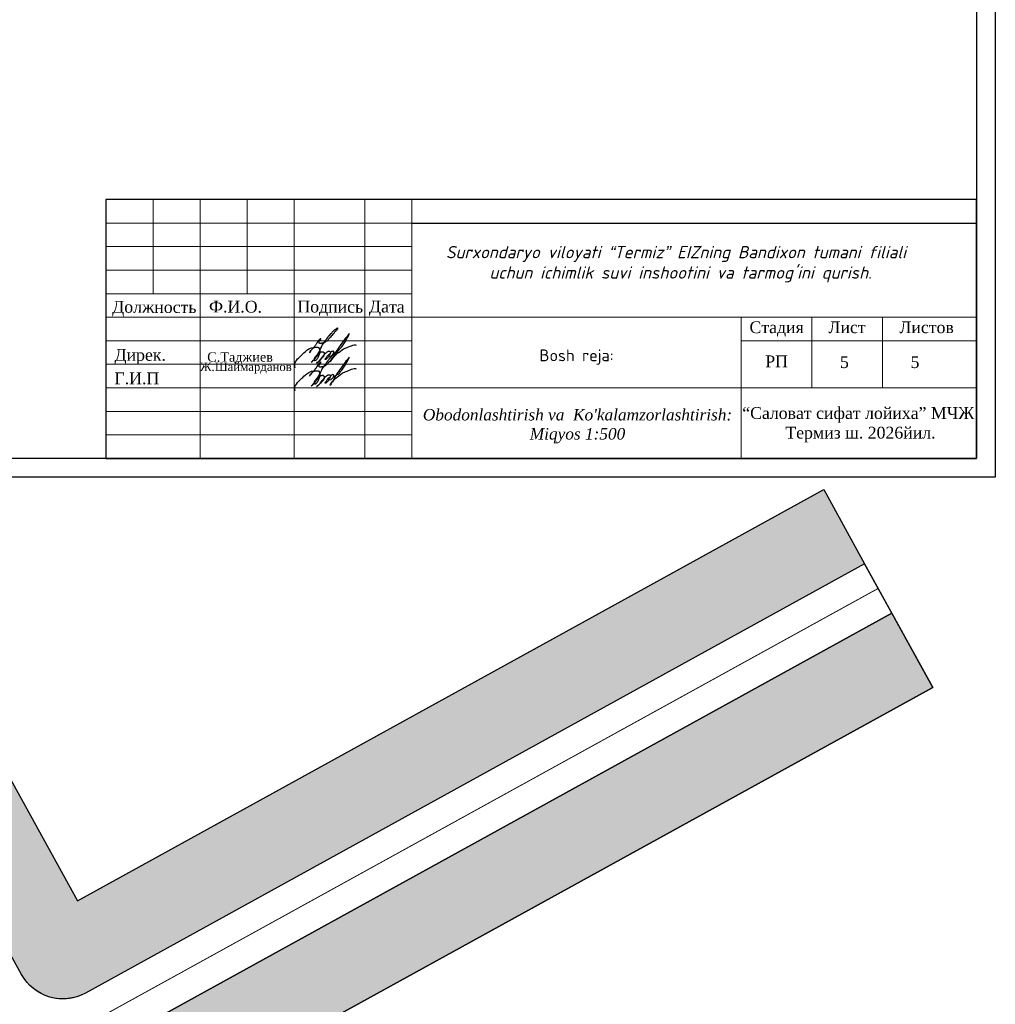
# Model space of a CAD drawing. Extents: x 883 to 364438, y -13 to 4201180.
# Tile 592 of 607: x 364335 to 364438, y 4200714 to 4200818. Entities that reach past the tile are written whole.
import ezdxf

# ---------------------------------------------------------------- set-up
doc = ezdxf.new("R2010")
doc.units = 0
doc.header["$LTSCALE"] = 0.5
doc.header["$MEASUREMENT"] = 0
doc.linetypes.add('CONTI', pattern=[0])
doc.linetypes.add('STRIH_1', pattern=[3, 2, -1])
doc.layers.add('.', color=7, linetype='Continuous', lineweight=15)
doc.layers.add('DEFAULT', color=250, linetype='CONTI')
doc.layers.add('штамп', color=6, linetype='Continuous')
doc.styles.add('GOST', font='isocpeur.ttf', dxfattribs={"height": 250})
doc.styles.get("Standard").update_dxf_attribs({"font": 'times.ttf'})
doc.styles.add('TimesNew', font='times.ttf')
doc.styles.add('tiyms', font='times.ttf')

msp = doc.modelspace()

# ---------------------------------------------------------------- hatches: boundary and pattern name
at = {"layer": '.', "linetype": 'Continuous', "lineweight": 30, "true_color": 0xafd9aa}
h = msp.add_hatch(color=9, dxfattribs=at)
h.dxf.hatch_style = 1
edge = h.paths.add_edge_path()
edge.add_line((364001.3085602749, 4200879.245021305), (363996.9648302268, 4200887.127407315))
edge.add_line((363996.9648302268, 4200887.127407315), (364078.9545721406, 4200932.309323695))
edge.add_arc((364081.3677555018, 4200927.930220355), 4.999999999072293, 28.857749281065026, 118.85774930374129, ccw=False)
edge.add_line((364085.746858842, 4200930.343403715), (364234.0369763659, 4200661.247503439))
edge.add_arc((364229.6578730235, 4200658.834320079), 5.00000000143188, -61.14225069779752, 28.857749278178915, ccw=False)
edge.add_line((364232.0710563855, 4200654.455216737), (364150.0813144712, 4200609.273300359))
edge.add_line((364150.0813144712, 4200609.273300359), (364145.7375844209, 4200617.155686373))
edge.add_line((364145.7375844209, 4200617.155686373), (364224.2240436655, 4200660.407056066))
edge.add_line((364224.2240436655, 4200660.407056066), (364079.7950195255, 4200922.496391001))
edge.add_line((364079.7950195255, 4200922.496391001), (364001.3085602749, 4200879.245021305))
edge = h.paths.add_edge_path()
edge.add_line((364419.985425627, 4200768.284873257), (364424.3291556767, 4200760.402487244))
edge.add_line((364424.3291556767, 4200760.402487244), (364341.5486397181, 4200714.784800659))
edge.add_arc((364339.1354563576, 4200719.163904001), 5.00000000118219, 208.8577492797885, 298.85774928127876, ccw=False)
edge.add_line((364334.7563530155, 4200716.750720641), (364186.4662356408, 4200985.846620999))
edge.add_arc((364190.8453389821, 4200988.259804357), 4.9999999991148, 118.8577492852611, 208.8577492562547, ccw=False)
edge.add_line((364188.4321556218, 4200992.638907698), (364271.2126714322, 4201038.256594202))
edge.add_line((364271.2126714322, 4201038.256594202), (364275.5564014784, 4201030.374208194))
edge.add_line((364275.5564014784, 4201030.374208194), (364196.2791683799, 4200986.6870684))
edge.add_line((364196.2791683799, 4200986.6870684), (364340.70819253, 4200724.597733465))
edge.add_line((364340.70819253, 4200724.597733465), (364419.985425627, 4200768.284873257))
h.paths.add_polyline_path([(363970.6611315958, 4200934.859633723), (363967.7653115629, 4200940.114557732), (364242.0131527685, 4201091.243744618), (364244.9089728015, 4201085.98882061)])
h.paths.add_polyline_path([(363994.0690101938, 4200892.382331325), (363976.4527716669, 4200924.349785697), (364250.7006128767, 4201075.478972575), (364268.3168513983, 4201043.51151821)])
edge = h.paths.add_edge_path()
edge.add_line((364331.2717766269, 4200691.994757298), (364367.4340983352, 4200626.372498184))
edge.add_line((364367.4340983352, 4200626.372498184), (364375.3164843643, 4200630.716228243))
edge.add_line((364375.3164843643, 4200630.716228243), (364337.2236159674, 4200699.841770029))
edge.add_arc((364332.8445126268, 4200697.428586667), 5.000000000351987, 28.85774929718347, 118.8577492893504)
edge.add_line((364330.431329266, 4200701.807690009), (364152.977134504, 4200604.01837635))
edge.add_line((364152.977134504, 4200604.01837635), (364157.3208645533, 4200596.135990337))
edge.add_line((364157.3208645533, 4200596.135990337), (364331.2717766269, 4200691.994757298))
edge = h.paths.add_edge_path()
edge.add_line((364431.568705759, 4200747.265177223), (364427.22497571, 4200755.147563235))
edge.add_line((364427.22497571, 4200755.147563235), (364344.4444597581, 4200709.529876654))
edge.add_arc((364346.8576431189, 4200705.150773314), 4.999999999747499, 118.8577492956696, 208.8577492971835)
edge.add_line((364342.4785397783, 4200702.737589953), (364380.5714081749, 4200633.612048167))
edge.add_line((364380.5714081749, 4200633.612048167), (364388.453794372, 4200637.955778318))
edge.add_line((364388.453794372, 4200637.955778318), (364352.2914726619, 4200703.578037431))
edge.add_line((364352.2914726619, 4200703.578037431), (364431.568705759, 4200747.265177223))
edge = h.paths.add_edge_path(flags=17)
edge.add_arc((364176.8322083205, 4200980.537617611), 4.999999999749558, 28.85774928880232, 118.8577492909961)
edge.add_line((364174.4190249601, 4200984.916720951), (364092.9677028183, 4200940.031510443))
edge.add_arc((364095.3808861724, 4200935.652407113), 4.999999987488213, 118.8577492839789, 208.8577492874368)
edge.add_line((364091.0017828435, 4200933.23922376), (364107.4925845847, 4200903.314052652))
edge.add_line((364107.4925845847, 4200903.314052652), (364107.4925849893, 4200903.314051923))
edge.add_arc((364116.6386770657, 4200910.87315022), 11.86553695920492, 219.5731851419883, 295.2169855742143)
edge.add_line((364121.6939595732, 4200900.138389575), (364131.7186839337, 4200905.662693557))
edge.add_line((364131.7186839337, 4200905.662693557), (364129.9087964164, 4200908.947021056))
edge.add_line((364129.9087964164, 4200908.947021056), (364139.0173313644, 4200913.966442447))
edge.add_line((364139.0173313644, 4200913.966442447), (364127.1444692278, 4200935.511630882))
edge.add_line((364127.1444692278, 4200935.511630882), (364140.7054014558, 4200942.984625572))
edge.add_line((364140.7054014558, 4200942.984625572), (364135.3436397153, 4200952.772168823))
edge.add_line((364135.3436397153, 4200952.772168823), (364156.6515753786, 4200964.444972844))
edge.add_line((364156.6515753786, 4200964.444972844), (364161.9841699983, 4200954.710672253))
edge.add_line((364161.9841699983, 4200954.710672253), (364168.4832047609, 4200958.29208181))
edge.add_line((364168.4832047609, 4200958.29208181), (364180.3560668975, 4200936.746893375))
edge.add_line((364180.3560668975, 4200936.746893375), (364189.4646018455, 4200941.766314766))
edge.add_line((364189.4646018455, 4200941.766314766), (364191.2744893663, 4200938.481987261))
edge.add_line((364191.2744893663, 4200938.481987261), (364192.8015483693, 4200939.323500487))
edge.add_arc((364186.4264597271, 4200949.330958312), 11.86553695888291, 302.4985130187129, 378.1423133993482)
edge.add_line((364197.7021138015, 4200953.02562914), (364181.211311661, 4200982.950800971))
edge = h.paths.add_edge_path()
edge.add_line((364166.3250595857, 4200859.589050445), (364222.0045545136, 4200890.277434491))
edge.add_line((364222.0045545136, 4200890.277434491), (364223.0556727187, 4200890.856770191))
edge.add_line((364223.0556727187, 4200890.856770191), (364248.8078459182, 4200844.114895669))
edge.add_line((364248.8078459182, 4200844.114895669), (364250.8041858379, 4200845.214515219))
edge.add_line((364250.8041858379, 4200845.214515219), (364242.0137884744, 4200861.166083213))
edge.add_line((364242.0137884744, 4200861.166083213), (364246.8533151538, 4200863.832991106))
edge.add_line((364246.8533151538, 4200863.832991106), (364209.3005320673, 4200931.978462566))
edge.add_arc((364202.0574830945, 4200926.931283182), 8.828124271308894, 34.86997048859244, 121.2213513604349)
edge.add_line((364197.481462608, 4200934.480840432), (364194.4116277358, 4200932.789152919))
edge.add_line((364194.4116277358, 4200932.789152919), (364196.2215152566, 4200929.504825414))
edge.add_line((364196.2215152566, 4200929.504825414), (364187.1129803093, 4200924.485404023))
edge.add_line((364187.1129803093, 4200924.485404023), (364196.0900224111, 4200908.195139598))
edge.add_line((364196.0900224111, 4200908.195139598), (364154.7512868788, 4200885.414688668))
edge.add_line((364154.7512868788, 4200885.414688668), (364145.7742447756, 4200901.704953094))
edge.add_line((364145.7742447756, 4200901.704953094), (364136.6657098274, 4200896.685531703))
edge.add_line((364136.6657098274, 4200896.685531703), (364134.8558223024, 4200899.969859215))
edge.add_line((364134.8558223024, 4200899.969859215), (364123.2883220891, 4200893.595380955))
edge.add_arc((364127.2266047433, 4200885.694386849), 8.828124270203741, 116.4941470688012, 202.8455280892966)
edge.add_line((364119.0910032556, 4200882.266885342), (364239.2919003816, 4200664.143323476))
edge.add_arc((364243.6710037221, 4200666.556506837), 4.999999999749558, 208.8577492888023, 298.8577492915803)
edge.add_line((364246.0841870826, 4200662.177403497), (364327.5355092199, 4200707.062613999))
edge.add_arc((364325.122325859, 4200711.441717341), 5.000000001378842, 298.857749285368, 388.8577492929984)
edge.add_line((364329.5014292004, 4200713.854900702), (364259.9957858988, 4200839.983896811))
edge.add_arc((364257.3683238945, 4200838.535986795), 2.999999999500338, 28.85774927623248, 118.8577493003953)
edge.add_line((364255.9204138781, 4200841.163448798), (364251.7164746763, 4200838.846792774))
edge.add_line((364251.7164746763, 4200838.846792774), (364262.5673176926, 4200819.15621987))
edge.add_line((364262.5673176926, 4200819.15621987), (364261.5078938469, 4200818.592369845))
edge.add_line((364261.5078938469, 4200818.592369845), (364306.2953288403, 4200737.318476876))
edge.add_line((364306.2953288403, 4200737.318476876), (364319.6884964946, 4200713.014453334))
edge.add_line((364319.6884964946, 4200713.014453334), (364245.2437397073, 4200671.990336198))
edge.add_line((364245.2437397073, 4200671.990336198), (364187.4491849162, 4200776.867707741))
edge.add_line((364187.4491849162, 4200776.867707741), (364206.2173258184, 4200787.210228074))
edge.add_line((364206.2173258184, 4200787.210228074), (364166.3250595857, 4200859.589050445))

# ---------------------------------------------------------------- linework, layer by layer
at = {"color": 18, "linetype": 'Continuous', "lineweight": 30, "true_color": 0x000000}
for points in [[(364075.1124158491, 4201098.428690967), (364438.2220398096, 4201098.428690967), (364438.2220398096, 4200769.588381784), (364075.1124158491, 4200769.588381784)], [(364077.1124158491, 4201096.428690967), (364436.2220398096, 4201096.428690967), (364436.2220398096, 4200771.588381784), (364077.1124158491, 4200771.588381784)]]:
    msp.add_lwpolyline(points, close=True, dxfattribs=at)
at = {"color": 5, "linetype": 'Continuous', "lineweight": 30}
for points in [[(364188.4321556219, 4200992.638907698), (364271.2126714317, 4201038.256594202), (364268.3168513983, 4201043.51151821), (363994.0690101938, 4200892.382331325), (363996.9648302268, 4200887.127407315), (364078.9545721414, 4200932.309323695, -0.4142135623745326), (364085.7468588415, 4200930.343403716), (364234.0369763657, 4200661.247503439, -0.4142135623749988), (364232.0710563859, 4200654.455216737), (364150.0813144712, 4200609.273300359), (364152.977134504, 4200604.01837635), (364330.431329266, 4200701.807690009, -0.414213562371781), (364337.2236159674, 4200699.841770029), (364375.3164843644, 4200630.716228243), (364380.571408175, 4200633.612048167), (364342.4785397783, 4200702.737589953, -0.414213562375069), (364344.4444597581, 4200709.529876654), (364427.2249757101, 4200755.147563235), (364424.3291556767, 4200760.402487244), (364341.5486397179, 4200714.784800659, -0.4142135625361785), (364334.7563530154, 4200716.750720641), (364186.4662356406, 4200985.846620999, -0.4142135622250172)], [(364419.985425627, 4200768.284873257), (364424.3291556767, 4200760.402487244), (364341.5486397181, 4200714.784800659, -0.4142135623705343), (364334.7563530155, 4200716.750720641), (364186.4662356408, 4200985.846620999, -0.4142135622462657), (364188.4321556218, 4200992.638907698), (364271.2126714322, 4201038.256594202), (364275.5564014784, 4201030.374208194), (364196.2791683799, 4200986.6870684), (364340.70819253, 4200724.597733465)], [(364431.568705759, 4200747.265177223), (364427.22497571, 4200755.147563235), (364344.4444597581, 4200709.529876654, 0.4142135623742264), (364342.4785397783, 4200702.737589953), (364380.5714081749, 4200633.612048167), (364388.453794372, 4200637.955778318), (364352.2914726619, 4200703.578037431)]]:
    msp.add_lwpolyline(points, format="xyb", close=True, dxfattribs=at)
at = {"ltscale": 0.1490711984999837, "const_width": 0.1}
for points in [[(364196.2791683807, 4200986.687068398), (364340.70819253, 4200724.597733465)], [(364340.7081925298, 4200724.597733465), (364419.985425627, 4200768.284873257)], [(364352.2914726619, 4200703.578037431), (364431.5687057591, 4200747.265177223)]]:
    msp.add_lwpolyline(points, dxfattribs=at)
for points in [[(364424.3291556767, 4200760.402487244), (364341.5486397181, 4200714.784800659, -0.414213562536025), (364334.7563530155, 4200716.750720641), (364188.3967821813, 4200982.343338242)], [(364380.5714081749, 4200633.612048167), (364342.4785397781, 4200702.737589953, -0.4142135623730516), (364344.4444597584, 4200709.529876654), (364427.2249757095, 4200755.147563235)]]:
    msp.add_lwpolyline(points, format="xyb", dxfattribs=at)
at = {"lineweight": 30}
msp.add_lwpolyline([(364343.7220398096, 4200771.588381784), (364436.2220398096, 4200771.588381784), (364436.2220398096, 4200799.088387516), (364343.7220398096, 4200799.088387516)], close=True, dxfattribs=at)
msp.add_lwpolyline([(364376.2220398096, 4200796.588381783), (364436.2220398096, 4200796.588381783)])
at = {"color": 5}
for points in [[(364363.8228060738, 4200781.21801656), (364363.7850141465, 4200781.348259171), (364363.7774280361, 4200781.422755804), (364363.7774280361, 4200781.51490731), (364363.8008446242, 4200781.686050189), (364363.8726212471, 4200781.831953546), (364363.9608285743, 4200781.976435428), (364364.0805229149, 4200782.152446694), (364364.1834152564, 4200782.255339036), (364364.2817380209, 4200782.3536618), (364364.4234942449, 4200782.495418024), (364364.5309551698, 4200782.602878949), (364364.6292721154, 4200782.701195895), (364364.7623199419, 4200782.815101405), (364364.8743566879, 4200782.927138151), (364365.0706761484, 4200783.082936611), (364365.2697020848, 4200783.222303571), (364365.5717430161, 4200783.341004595), (364365.9148146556, 4200783.400432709), (364366.2990554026, 4200783.381465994), (364366.400220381, 4200783.223970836), (364366.4332559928, 4200783.090913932), (364366.4485473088, 4200782.920142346), (364366.4453185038, 4200782.797010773), (364366.3994880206, 4200782.70554716), (364366.3699885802, 4200782.632441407), (364366.3364790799, 4200782.536442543), (364366.3162436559, 4200782.482697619), (364366.2924949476, 4200782.418659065), (364366.2636611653, 4200782.335302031), (364366.245599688, 4200782.285016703), (364366.2058725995, 4200782.21193992), (364366.2058725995, 4200782.21193992), (364366.1676162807, 4200782.155495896), (364366.1147133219, 4200782.102592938), (364366.0416757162, 4200782.035095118), (364365.9898865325, 4200781.977270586), (364365.9298947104, 4200781.959659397), (364365.897804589, 4200781.962965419), (364365.897804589, 4200781.962965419), (364365.8774426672, 4200782.015249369), (364365.8713979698, 4200782.054115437), (364365.8699400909, 4200782.11594664), (364365.8898936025, 4200782.209896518), (364365.9526365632, 4200782.316349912), (364365.9907427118, 4200782.403574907), (364366.0585805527, 4200782.487539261), (364366.1652232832, 4200782.601921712), (364366.219064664, 4200782.68004065), (364366.4520337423, 4200783.033049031), (364366.5612490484, 4200783.293544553), (364366.6487875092, 4200783.493197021), (364366.7136382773, 4200783.605091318), (364366.941297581, 4200783.939839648), (364367.0873512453, 4200784.18248379), (364367.1754246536, 4200784.294603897), (364367.2874445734, 4200784.432963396), (364367.3832994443, 4200784.56142821), (364367.4385802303, 4200784.627324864), (364367.6421208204, 4200784.868572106), (364367.7136192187, 4200784.93017979), (364367.7675447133, 4200785.01614514), (364367.8544271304, 4200785.103027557), (364367.9275943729, 4200785.1761948), (364368.0007626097, 4200785.249363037), (364368.0738182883, 4200785.298573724), (364368.1841400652, 4200785.371714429), (364368.2517746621, 4200785.418894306), (364368.3205905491, 4200785.456128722), (364368.3420714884, 4200785.437791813), (364368.3420714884, 4200785.335816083), (364368.284718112, 4200785.258837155), (364368.1982785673, 4200785.178179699), (364368.1365444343, 4200785.116445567), (364368.1016617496, 4200785.071663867), (364368.0216380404, 4200784.991640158), (364367.9312198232, 4200784.874629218), (364367.8782380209, 4200784.810107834), (364367.7133179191, 4200784.645187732), (364367.6515837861, 4200784.583453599), (364367.5650940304, 4200784.47331355), (364367.5033613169, 4200784.411580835), (364367.44651213, 4200784.335086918), (364367.3985008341, 4200784.287075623), (364367.3839445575, 4200784.264362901), (364367.332593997, 4200784.194913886), (364367.3048992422, 4200784.166273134), (364367.2625694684, 4200784.123943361), (364367.2509874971, 4200784.10632942), (364367.2119314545, 4200784.05623909), (364367.1034685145, 4200783.998386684), (364367.0601900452, 4200783.956800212), (364367.0092772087, 4200783.921512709), (364366.974908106, 4200783.888257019), (364366.9263944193, 4200783.875826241), (364366.828596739, 4200783.843198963), (364366.7749043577, 4200783.834560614), (364366.7112091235, 4200783.834560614), (364366.6425947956, 4200783.818156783), (364366.6425947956, 4200783.818156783), (364366.5861171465, 4200783.789935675), (364366.5861171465, 4200783.789935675), (364366.5145145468, 4200783.782891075), (364366.5145145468, 4200783.782891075), (364366.44132559, 4200783.782891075), (364366.44132559, 4200783.782891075), (364366.3939842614, 4200783.830232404), (364366.3939842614, 4200783.830232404), (364366.3939842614, 4200783.900403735), (364366.3939842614, 4200783.946117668), (364366.3939842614, 4200783.946117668), (364366.3939842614, 4200784.028402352), (364366.4313326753, 4200784.101769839), (364366.4588016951, 4200784.147258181), (364366.5255103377, 4200784.213966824), (364366.5414833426, 4200784.226052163), (364366.5497909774, 4200784.26573432), (364366.5476587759, 4200784.276663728), (364366.5375631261, 4200784.304263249), (364366.5255103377, 4200784.339255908), (364366.5255103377, 4200784.339255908), (364366.4102670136, 4200784.224012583), (364366.3531058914, 4200784.166851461), (364366.3531058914, 4200784.166851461), (364366.2650072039, 4200784.047458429), (364366.2291458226, 4200783.991831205), (364366.2291458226, 4200783.991831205), (364366.1398738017, 4200783.866928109), (364366.1015273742, 4200783.788246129), (364366.0630944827, 4200783.720678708), (364366.0062715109, 4200783.636867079), (364365.9654499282, 4200783.58933385), (364365.9233245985, 4200783.529311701), (364365.8451560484, 4200783.440196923), (364365.8022202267, 4200783.380928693), (364365.7458385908, 4200783.329577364), (364365.6945348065, 4200783.27827358), (364365.6889229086, 4200783.270734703), (364365.6199847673, 4200783.199970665), (364365.5569662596, 4200783.12988367), (364365.4887644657, 4200783.051244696), (364365.4521804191, 4200782.981967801), (364365.3935008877, 4200782.885557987), (364365.3935008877, 4200782.885557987), (364365.3935008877, 4200782.885557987), (364365.3935008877, 4200782.885557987), (364365.3566997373, 4200782.812937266), (364365.3566997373, 4200782.812937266), (364365.3751003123, 4200782.849247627), (364365.3935008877, 4200782.885557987), (364365.4261588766, 4200782.939214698), (364365.4887644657, 4200783.051244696), (364365.5264898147, 4200783.088970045), (364365.5985094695, 4200783.160989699), (364365.7028975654, 4200783.274556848), (364365.7596830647, 4200783.333427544), (364365.8661461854, 4200783.366785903), (364365.9930451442, 4200783.400432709), (364366.1069350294, 4200783.400432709), (364366.2446310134, 4200783.400432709), (364366.2990554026, 4200783.381465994), (364366.3809897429, 4200783.265149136), (364366.4175512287, 4200783.164479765), (364366.444637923, 4200782.999924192), (364366.4453185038, 4200782.797010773), (364366.3994880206, 4200782.70554716), (364366.3994880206, 4200782.70554716), (364366.3699885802, 4200782.672429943), (364366.2212071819, 4200782.523648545), (364366.1160319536, 4200782.418473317), (364366.0314424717, 4200782.333883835), (364365.9559590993, 4200782.230160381), (364365.8420959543, 4200782.097975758), (364365.7757892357, 4200782.031669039), (364365.6637450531, 4200781.919624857), (364365.5860054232, 4200781.841885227), (364365.5409578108, 4200781.799915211), (364365.5409578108, 4200781.799915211), (364365.5409578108, 4200781.799915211), (364365.5409578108, 4200781.799915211), (364365.5409578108, 4200781.799915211), (364365.6637450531, 4200781.919624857), (364365.7197671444, 4200781.975646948), (364365.8420959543, 4200782.097975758), (364365.939841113, 4200782.211448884), (364366.0314424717, 4200782.333883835), (364366.1686195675, 4200782.471060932), (364366.2212071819, 4200782.523648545), (364366.3699885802, 4200782.672429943), (364366.4270344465, 4200782.751278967), (364366.5304640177, 4200782.872893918), (364366.6013925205, 4200782.895318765), (364366.6484374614, 4200782.904210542), (364366.7077138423, 4200782.915175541), (364366.7614926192, 4200782.915175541), (364366.811810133, 4200782.90615269), (364366.8912850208, 4200782.835700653), (364366.8912850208, 4200782.835700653), (364366.9102305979, 4200782.752703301), (364366.91552553, 4200782.70599874), (364366.9131203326, 4200782.603801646), (364366.8863763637, 4200782.510914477), (364366.8450826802, 4200782.44169126), (364366.8239105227, 4200782.415649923), (364366.7590549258, 4200782.32971093), (364366.7047925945, 4200782.275448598), (364366.6641582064, 4200782.227366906), (364366.627245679, 4200782.187022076), (364366.5816595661, 4200782.134576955), (364366.4589063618, 4200782.01182375), (364366.3948895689, 4200781.947806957), (364366.3057142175, 4200781.858631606), (364366.1856623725, 4200781.788055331), (364366.139403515, 4200781.76428643), (364366.0936769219, 4200781.718559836), (364366.2408488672, 4200781.829749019), (364366.2949658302, 4200781.865781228), (364366.341417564, 4200781.907192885), (364366.3948895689, 4200781.947806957), (364366.4886218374, 4200782.036725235), (364366.5551193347, 4200782.147141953), (364366.6212265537, 4200782.265574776), (364366.6886689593, 4200782.353277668), (364366.7301147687, 4200782.400674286), (364366.7739807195, 4200782.451300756), (364366.8121988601, 4200782.502906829), (364366.8559932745, 4200782.572647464), (364366.8960306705, 4200782.612684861), (364366.9340604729, 4200782.657642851), (364366.9902070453, 4200782.698297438), (364367.0329250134, 4200782.741015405), (364367.0329250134, 4200782.741015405), (364367.1060972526, 4200782.814187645), (364367.1678343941, 4200782.875924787), (364367.2469807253, 4200782.922596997), (364367.2469807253, 4200782.922596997), (364367.3488718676, 4200782.964706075), (364367.4064676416, 4200782.964706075), (364367.4064676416, 4200782.964706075), (364367.5071026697, 4200782.964706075), (364367.5071026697, 4200782.964706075), (364367.5534964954, 4200782.925705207), (364367.5787080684, 4200782.888353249), (364367.5832257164, 4200782.860998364), (364367.5832257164, 4200782.841602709), (364367.5833116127, 4200782.821283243), (364367.5757356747, 4200782.779124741), (364367.5541646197, 4200782.70157549), (364367.5260968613, 4200782.644220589), (364367.4615630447, 4200782.534091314), (364367.3976075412, 4200782.422573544), (364367.3276183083, 4200782.332232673), (364367.3276183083, 4200782.332232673), (364367.185856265, 4200782.190470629), (364367.1286979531, 4200782.133312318), (364367.0761080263, 4200782.080722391), (364367.0222277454, 4200782.080722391), (364367.0222277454, 4200782.080722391), (364367.0222277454, 4200782.152862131), (364367.0550776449, 4200782.204228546), (364367.1068417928, 4200782.273456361), (364367.1960508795, 4200782.41800215), (364367.2920772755, 4200782.514028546), (364367.378959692, 4200782.600910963), (364367.4544108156, 4200782.676362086), (364367.5437266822, 4200782.747115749), (364367.582955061, 4200782.791779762), (364367.6254365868, 4200782.866246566), (364367.7380808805, 4200782.973455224), (364367.7962550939, 4200782.997167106), (364367.7962550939, 4200782.997167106), (364367.8512917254, 4200783.020315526), (364367.9054372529, 4200782.973418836), (364367.9054372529, 4200782.897996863), (364367.8677288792, 4200782.771723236), (364367.8536100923, 4200782.725419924), (364367.8202525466, 4200782.662140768), (364367.8202525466, 4200782.662140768), (364367.7445683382, 4200782.56676228), (364367.7050012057, 4200782.500286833), (364367.7050012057, 4200782.500286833), (364367.5923759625, 4200782.38766159), (364367.9465818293, 4200782.741867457), (364368.1947291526, 4200782.931744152), (364368.3916455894, 4200783.020864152), (364368.4850951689, 4200783.114313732), (364368.5313386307, 4200783.160557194), (364368.576383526, 4200783.213462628), (364368.6563040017, 4200783.307329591), (364368.7684932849, 4200783.455973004), (364368.9160340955, 4200783.661944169), (364369.0598383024, 4200783.879201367), (364369.1955061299, 4200784.093958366), (364369.3291729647, 4200784.312738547), (364369.4561521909, 4200784.550981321), (364369.52147396, 4200784.705849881), (364369.5780504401, 4200784.842235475), (364369.3418026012, 4200784.535227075), (364369.2203519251, 4200784.4137764), (364369.1448966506, 4200784.315041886), (364368.9820650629, 4200784.117303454), (364368.7732619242, 4200783.826402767), (364368.6748576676, 4200783.681125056), (364368.2668899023, 4200783.060882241), (364368.1536010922, 4200782.900273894), (364368.0553178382, 4200782.740172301), (364367.9903965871, 4200782.606760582), (364367.9005700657, 4200782.41843546), (364367.8603420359, 4200782.34487452), (364367.7958762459, 4200782.240672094), (364367.6909357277, 4200782.105163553), (364367.6598717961, 4200782.021260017), (364367.5877785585, 4200781.919551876), (364367.5143521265, 4200781.846125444), (364367.5143521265, 4200781.846125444), (364367.5309887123, 4200781.885718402), (364367.5877785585, 4200781.97503271), (364367.6909357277, 4200782.105163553), (364367.833638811, 4200782.29497461), (364367.9737199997, 4200782.435055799), (364368.0545052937, 4200782.515841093), (364368.1370842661, 4200782.598420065), (364368.3087291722, 4200782.751674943), (364368.4639709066, 4200782.856676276), (364368.6385131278, 4200782.998172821), (364368.8193337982, 4200783.128201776), (364368.9653805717, 4200783.213466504), (364369.2377075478, 4200783.325648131), (364369.3457244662, 4200783.367811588), (364369.4908573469, 4200783.441403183), (364369.6602348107, 4200783.506639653), (364369.806065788, 4200783.562753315), (364369.9538341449, 4200783.616920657), (364370.1061296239, 4200783.640526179), (364370.2170093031, 4200783.640526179), (364370.2945840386, 4200783.622192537)], [(364363.8228060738, 4200778.71801656), (364363.7850141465, 4200778.848259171), (364363.7774280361, 4200778.922755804), (364363.7774280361, 4200779.01490731), (364363.8008446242, 4200779.186050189), (364363.8726212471, 4200779.331953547), (364363.9608285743, 4200779.476435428), (364364.0805229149, 4200779.652446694), (364364.1834152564, 4200779.755339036), (364364.2817380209, 4200779.8536618), (364364.4234942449, 4200779.995418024), (364364.5309551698, 4200780.102878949), (364364.6292721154, 4200780.201195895), (364364.7623199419, 4200780.315101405), (364364.8743566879, 4200780.427138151), (364365.0706761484, 4200780.582936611), (364365.2697020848, 4200780.722303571), (364365.5717430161, 4200780.841004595), (364365.9148146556, 4200780.900432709), (364366.2990554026, 4200780.881465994), (364366.400220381, 4200780.723970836), (364366.4332559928, 4200780.590913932), (364366.4485473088, 4200780.420142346), (364366.4453185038, 4200780.297010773), (364366.3994880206, 4200780.20554716), (364366.3699885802, 4200780.132441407), (364366.3364790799, 4200780.036442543), (364366.3162436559, 4200779.982697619), (364366.2924949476, 4200779.918659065), (364366.2636611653, 4200779.835302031), (364366.245599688, 4200779.785016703), (364366.2058725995, 4200779.71193992), (364366.2058725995, 4200779.71193992), (364366.1676162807, 4200779.655495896), (364366.1147133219, 4200779.602592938), (364366.0416757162, 4200779.535095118), (364365.9898865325, 4200779.477270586), (364365.9298947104, 4200779.459659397), (364365.897804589, 4200779.462965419), (364365.897804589, 4200779.462965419), (364365.8774426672, 4200779.51524937), (364365.8713979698, 4200779.554115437), (364365.8699400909, 4200779.61594664), (364365.8898936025, 4200779.709896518), (364365.9526365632, 4200779.816349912), (364365.9907427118, 4200779.903574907), (364366.0585805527, 4200779.987539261), (364366.1652232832, 4200780.101921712), (364366.219064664, 4200780.18004065), (364366.4520337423, 4200780.533049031), (364366.5612490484, 4200780.793544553), (364366.6487875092, 4200780.993197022), (364366.7136382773, 4200781.105091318), (364366.941297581, 4200781.439839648), (364367.0873512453, 4200781.68248379), (364367.1754246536, 4200781.794603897), (364367.2874445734, 4200781.932963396), (364367.3832994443, 4200782.06142821), (364367.4385802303, 4200782.127324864), (364367.6421208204, 4200782.368572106), (364367.7136192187, 4200782.43017979), (364367.7675447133, 4200782.51614514), (364367.8544271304, 4200782.603027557), (364367.9275943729, 4200782.6761948), (364368.0007626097, 4200782.749363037), (364368.0738182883, 4200782.798573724), (364368.1841400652, 4200782.871714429), (364368.2517746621, 4200782.918894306), (364368.3205905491, 4200782.956128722), (364368.3420714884, 4200782.937791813), (364368.3420714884, 4200782.835816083), (364368.284718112, 4200782.758837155), (364368.1982785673, 4200782.678179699), (364368.1365444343, 4200782.616445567), (364368.1016617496, 4200782.571663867), (364368.0216380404, 4200782.491640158), (364367.9312198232, 4200782.374629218), (364367.8782380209, 4200782.310107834), (364367.7133179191, 4200782.145187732), (364367.6515837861, 4200782.083453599), (364367.5650940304, 4200781.97331355), (364367.5033613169, 4200781.911580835), (364367.44651213, 4200781.835086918), (364367.3985008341, 4200781.787075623), (364367.3839445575, 4200781.764362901), (364367.332593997, 4200781.694913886), (364367.3048992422, 4200781.666273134), (364367.2625694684, 4200781.623943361), (364367.2509874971, 4200781.60632942), (364367.2119314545, 4200781.55623909), (364367.1034685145, 4200781.498386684), (364367.0601900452, 4200781.456800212), (364367.0092772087, 4200781.421512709), (364366.974908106, 4200781.388257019), (364366.9263944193, 4200781.375826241), (364366.828596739, 4200781.343198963), (364366.7749043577, 4200781.334560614), (364366.7112091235, 4200781.334560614), (364366.6425947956, 4200781.318156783), (364366.6425947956, 4200781.318156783), (364366.5861171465, 4200781.289935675), (364366.5861171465, 4200781.289935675), (364366.5145145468, 4200781.282891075), (364366.5145145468, 4200781.282891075), (364366.44132559, 4200781.282891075), (364366.44132559, 4200781.282891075), (364366.3939842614, 4200781.330232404), (364366.3939842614, 4200781.330232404), (364366.3939842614, 4200781.400403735), (364366.3939842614, 4200781.446117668), (364366.3939842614, 4200781.446117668), (364366.3939842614, 4200781.528402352), (364366.4313326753, 4200781.601769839), (364366.4588016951, 4200781.647258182), (364366.5255103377, 4200781.713966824), (364366.5414833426, 4200781.726052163), (364366.5497909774, 4200781.76573432), (364366.5476587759, 4200781.776663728), (364366.5375631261, 4200781.804263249), (364366.5255103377, 4200781.839255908), (364366.5255103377, 4200781.839255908), (364366.4102670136, 4200781.724012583), (364366.3531058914, 4200781.666851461), (364366.3531058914, 4200781.666851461), (364366.2650072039, 4200781.547458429), (364366.2291458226, 4200781.491831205), (364366.2291458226, 4200781.491831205), (364366.1398738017, 4200781.366928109), (364366.1015273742, 4200781.288246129), (364366.0630944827, 4200781.220678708), (364366.0062715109, 4200781.136867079), (364365.9654499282, 4200781.08933385), (364365.9233245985, 4200781.029311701), (364365.8451560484, 4200780.940196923), (364365.8022202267, 4200780.880928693), (364365.7458385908, 4200780.829577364), (364365.6945348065, 4200780.77827358), (364365.6889229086, 4200780.770734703), (364365.6199847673, 4200780.699970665), (364365.5569662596, 4200780.62988367), (364365.4887644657, 4200780.551244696), (364365.4521804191, 4200780.481967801), (364365.3935008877, 4200780.385557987), (364365.3935008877, 4200780.385557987), (364365.3935008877, 4200780.385557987), (364365.3935008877, 4200780.385557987), (364365.3566997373, 4200780.312937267), (364365.3566997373, 4200780.312937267), (364365.3751003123, 4200780.349247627), (364365.3935008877, 4200780.385557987), (364365.4261588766, 4200780.439214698), (364365.4887644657, 4200780.551244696), (364365.5264898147, 4200780.588970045), (364365.5985094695, 4200780.660989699), (364365.7028975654, 4200780.774556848), (364365.7596830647, 4200780.833427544), (364365.8661461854, 4200780.866785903), (364365.9930451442, 4200780.900432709), (364366.1069350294, 4200780.900432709), (364366.2446310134, 4200780.900432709), (364366.2990554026, 4200780.881465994), (364366.3809897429, 4200780.765149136), (364366.4175512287, 4200780.664479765), (364366.444637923, 4200780.499924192), (364366.4453185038, 4200780.297010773), (364366.3994880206, 4200780.20554716), (364366.3994880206, 4200780.20554716), (364366.3699885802, 4200780.172429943), (364366.2212071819, 4200780.023648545), (364366.1160319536, 4200779.918473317), (364366.0314424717, 4200779.833883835), (364365.9559590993, 4200779.730160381), (364365.8420959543, 4200779.597975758), (364365.7757892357, 4200779.531669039), (364365.6637450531, 4200779.419624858), (364365.5860054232, 4200779.341885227), (364365.5409578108, 4200779.299915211), (364365.5409578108, 4200779.299915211), (364365.5409578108, 4200779.299915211), (364365.5409578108, 4200779.299915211), (364365.5409578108, 4200779.299915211), (364365.6637450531, 4200779.419624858), (364365.7197671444, 4200779.475646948), (364365.8420959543, 4200779.597975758), (364365.939841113, 4200779.711448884), (364366.0314424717, 4200779.833883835), (364366.1686195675, 4200779.971060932), (364366.2212071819, 4200780.023648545), (364366.3699885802, 4200780.172429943), (364366.4270344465, 4200780.251278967), (364366.5304640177, 4200780.372893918), (364366.6013925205, 4200780.395318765), (364366.6484374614, 4200780.404210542), (364366.7077138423, 4200780.415175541), (364366.7614926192, 4200780.415175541), (364366.811810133, 4200780.40615269), (364366.8912850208, 4200780.335700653), (364366.8912850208, 4200780.335700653), (364366.9102305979, 4200780.252703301), (364366.91552553, 4200780.20599874), (364366.9131203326, 4200780.103801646), (364366.8863763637, 4200780.010914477), (364366.8450826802, 4200779.941691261), (364366.8239105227, 4200779.915649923), (364366.7590549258, 4200779.82971093), (364366.7047925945, 4200779.775448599), (364366.6641582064, 4200779.727366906), (364366.627245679, 4200779.687022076), (364366.5816595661, 4200779.634576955), (364366.4589063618, 4200779.51182375), (364366.3948895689, 4200779.447806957), (364366.3057142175, 4200779.358631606), (364366.1856623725, 4200779.288055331), (364366.139403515, 4200779.26428643), (364366.0936769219, 4200779.218559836), (364366.2408488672, 4200779.329749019), (364366.2949658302, 4200779.365781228), (364366.341417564, 4200779.407192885), (364366.3948895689, 4200779.447806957), (364366.4886218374, 4200779.536725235), (364366.5551193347, 4200779.647141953), (364366.6212265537, 4200779.765574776), (364366.6886689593, 4200779.853277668), (364366.7301147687, 4200779.900674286), (364366.7739807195, 4200779.951300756), (364366.8121988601, 4200780.002906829), (364366.8559932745, 4200780.072647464), (364366.8960306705, 4200780.112684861), (364366.9340604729, 4200780.157642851), (364366.9902070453, 4200780.198297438), (364367.0329250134, 4200780.241015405), (364367.0329250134, 4200780.241015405), (364367.1060972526, 4200780.314187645), (364367.1678343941, 4200780.375924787), (364367.2469807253, 4200780.422596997), (364367.2469807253, 4200780.422596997), (364367.3488718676, 4200780.464706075), (364367.4064676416, 4200780.464706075), (364367.4064676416, 4200780.464706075), (364367.5071026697, 4200780.464706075), (364367.5071026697, 4200780.464706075), (364367.5534964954, 4200780.425705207), (364367.5787080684, 4200780.388353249), (364367.5832257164, 4200780.360998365), (364367.5832257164, 4200780.341602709), (364367.5833116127, 4200780.321283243), (364367.5757356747, 4200780.279124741), (364367.5541646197, 4200780.20157549), (364367.5260968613, 4200780.144220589), (364367.4615630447, 4200780.034091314), (364367.3976075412, 4200779.922573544), (364367.3276183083, 4200779.832232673), (364367.3276183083, 4200779.832232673), (364367.185856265, 4200779.690470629), (364367.1286979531, 4200779.633312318), (364367.0761080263, 4200779.580722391), (364367.0222277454, 4200779.580722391), (364367.0222277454, 4200779.580722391), (364367.0222277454, 4200779.652862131), (364367.0550776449, 4200779.704228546), (364367.1068417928, 4200779.773456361), (364367.1960508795, 4200779.918002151), (364367.2920772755, 4200780.014028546), (364367.378959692, 4200780.100910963), (364367.4544108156, 4200780.176362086), (364367.5437266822, 4200780.247115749), (364367.582955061, 4200780.291779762), (364367.6254365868, 4200780.366246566), (364367.7380808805, 4200780.473455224), (364367.7962550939, 4200780.497167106), (364367.7962550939, 4200780.497167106), (364367.8512917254, 4200780.520315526), (364367.9054372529, 4200780.473418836), (364367.9054372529, 4200780.397996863), (364367.8677288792, 4200780.271723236), (364367.8536100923, 4200780.225419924), (364367.8202525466, 4200780.162140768), (364367.8202525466, 4200780.162140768), (364367.7445683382, 4200780.06676228), (364367.7050012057, 4200780.000286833), (364367.7050012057, 4200780.000286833), (364367.5923759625, 4200779.88766159), (364367.9465818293, 4200780.241867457), (364368.1947291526, 4200780.431744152), (364368.3916455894, 4200780.520864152), (364368.4850951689, 4200780.614313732), (364368.5313386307, 4200780.660557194), (364368.576383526, 4200780.713462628), (364368.6563040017, 4200780.807329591), (364368.7684932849, 4200780.955973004), (364368.9160340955, 4200781.161944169), (364369.0598383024, 4200781.379201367), (364369.1955061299, 4200781.593958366), (364369.3291729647, 4200781.812738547), (364369.4561521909, 4200782.050981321), (364369.52147396, 4200782.205849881), (364369.5780504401, 4200782.342235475), (364369.3418026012, 4200782.035227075), (364369.2203519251, 4200781.9137764), (364369.1448966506, 4200781.815041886), (364368.9820650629, 4200781.617303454), (364368.7732619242, 4200781.326402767), (364368.6748576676, 4200781.181125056), (364368.2668899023, 4200780.560882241), (364368.1536010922, 4200780.400273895), (364368.0553178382, 4200780.240172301), (364367.9903965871, 4200780.106760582), (364367.9005700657, 4200779.91843546), (364367.8603420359, 4200779.84487452), (364367.7958762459, 4200779.740672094), (364367.6909357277, 4200779.605163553), (364367.6598717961, 4200779.521260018), (364367.5877785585, 4200779.419551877), (364367.5143521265, 4200779.346125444), (364367.5143521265, 4200779.346125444), (364367.5309887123, 4200779.385718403), (364367.5877785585, 4200779.47503271), (364367.6909357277, 4200779.605163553), (364367.833638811, 4200779.79497461), (364367.9737199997, 4200779.935055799), (364368.0545052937, 4200780.015841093), (364368.1370842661, 4200780.098420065), (364368.3087291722, 4200780.251674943), (364368.4639709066, 4200780.356676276), (364368.6385131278, 4200780.498172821), (364368.8193337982, 4200780.628201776), (364368.9653805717, 4200780.713466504), (364369.2377075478, 4200780.825648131), (364369.3457244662, 4200780.867811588), (364369.4908573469, 4200780.941403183), (364369.6602348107, 4200781.006639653), (364369.806065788, 4200781.062753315), (364369.9538341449, 4200781.116920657), (364370.1061296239, 4200781.140526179), (364370.2170093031, 4200781.140526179), (364370.2945840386, 4200781.122192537)]]:
    msp.add_lwpolyline(points, dxfattribs=at)
at = {"color": 5, "linetype": 'Continuous', "lineweight": 30}
msp.add_lwpolyline([(364424.3291556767, 4200760.402487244), (364431.568705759, 4200747.265177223)], dxfattribs=at)
at = {"color": 7, "linetype": 'STRIH_1', "ltscale": 2, "true_color": 0xffffff, "const_width": 0.1}
msp.add_lwpolyline([(364151.5292244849, 4200606.645838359), (364425.7770656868, 4200757.775025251)], dxfattribs=at)
at = {"ltscale": 0.1490711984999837}
msp.add_lwpolyline([(364431.568705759, 4200747.265177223), (364352.2914726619, 4200703.578037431), (364388.453794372, 4200637.955778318)], dxfattribs=at)
at = {"layer": 'DEFAULT', "color": 7, "lineweight": 15}
for p, q in [((364343.7220398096, 4200799.088387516), (364436.2220398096, 4200799.088387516)), ((364343.7220398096, 4200771.588387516), (364343.7220398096, 4200799.088387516)), ((364343.7220398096, 4200799.088387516), (364436.2220398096, 4200799.088387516))]:
    msp.add_line(p, q, dxfattribs=at)
at = {"layer": 'штамп', "color": 7, "lineweight": 9}
for p, q in [((364343.7220398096, 4200796.588381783), (364376.2220398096, 4200796.588381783)), ((364343.7220398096, 4200796.588381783), (364376.2220398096, 4200796.588381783)), ((364343.7220398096, 4200796.588381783), (364376.2220398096, 4200796.588381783)), ((364343.7220398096, 4200794.088381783), (364376.2220398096, 4200794.088381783)), ((364343.7220398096, 4200794.088381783), (364376.2220398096, 4200794.088381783)), ((364343.7220398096, 4200794.088381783), (364376.2220398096, 4200794.088381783)), ((364343.7220398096, 4200791.588381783), (364376.2220398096, 4200791.588381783)), ((364343.7220398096, 4200784.088381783), (364376.2220398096, 4200784.088381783)), ((364343.7220398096, 4200781.588381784), (364376.2220398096, 4200781.588381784)), ((364343.7220398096, 4200779.088381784), (364376.2220398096, 4200779.088381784)), ((364343.7220398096, 4200779.088381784), (364436.2220398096, 4200779.088381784)), ((364343.7220398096, 4200779.088381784), (364436.2220398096, 4200779.088381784)), ((364343.7220398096, 4200776.588381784), (364376.2220398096, 4200776.588381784)), ((364343.7220398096, 4200774.088381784), (364376.2220398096, 4200774.088381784))]:
    msp.add_line(p, q, dxfattribs=at)
for points in [[(364348.7220398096, 4200799.088381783), (364348.7220398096, 4200789.088381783)], [(364353.7220398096, 4200799.088381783), (364353.7220398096, 4200771.588381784)], [(364358.7220398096, 4200799.088381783), (364358.7220398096, 4200789.088381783)], [(364363.7220398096, 4200799.088381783), (364363.7220398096, 4200781.588381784)], [(364371.2220398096, 4200799.088381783), (364371.2220398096, 4200771.588381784)], [(364376.2220398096, 4200799.088381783), (364376.2220398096, 4200771.588381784)], [(364376.2220398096, 4200799.088381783), (364376.2220398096, 4200771.588381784)], [(364343.7220398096, 4200789.088381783), (364376.2220398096, 4200789.088381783)], [(364343.7220398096, 4200786.588381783), (364436.2220398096, 4200786.588381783)], [(364411.2220398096, 4200786.588381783), (364411.2220398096, 4200771.588381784)], [(364418.7220398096, 4200786.588381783), (364418.7220398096, 4200779.088381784)], [(364426.2220398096, 4200786.588381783), (364426.2220398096, 4200779.088381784)], [(364411.2220398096, 4200784.088381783), (364436.2220398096, 4200784.088381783)], [(364363.7220398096, 4200781.588381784), (364363.7220398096, 4200771.588381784)], [(364376.2220398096, 4200779.088381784), (364436.2220398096, 4200779.088381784)]]:
    msp.add_lwpolyline(points, dxfattribs=at)

# ---------------------------------------------------------------- texts
at = {"layer": '.', "insert": (364378.2492587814, 4200794.152312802), "char_height": 1.3, "width": 53.26155900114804, "attachment_point": 1}
msp.add_mtext('\\pi1.58953;{\\fISOCPEUR|b0|i1|c204|p34;Surxondaryo viloyati “Termiz” EIZning Bandixon tumani filiali \\P\\pi6.21684;uchun ichimlik suvi inshootini va tarmog’ini qurish.}', dxfattribs=at)
at = {"attachment_point": 5, "style": 'GOST'}
for s, insert, char_height, width in [('Bosh reja:', (364393.7220398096, 4200782.349299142), 1.25, 35.00000000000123), ('{\\fTimes New Roman|b0|i0|c204|p18;“Саловат сифат лойиха” MЧЖ\\P \\C7;Термиз ш. 2026йил.}', (364423.6557965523, 4200775.161877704), 1.25, 35.00000000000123), ("{\\fTimes New Roman|b0|i1|c204|p18;Obodonlashtirish\\fTimes New Roman|b0|i1|c0|p18; va \\fTimes New Roman|b0|i1|c204|p18; Ko'kalamzorlashtirish:\\fTimes New Roman|b0|i1|c0|p18; \\fTimes New Roman|b0|i1|c204|p18;  \\PMiqyos 1:500}", (364393.8290525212, 4200775.014601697), 1.215, 34.02000000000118)]:
    msp.add_mtext(s, dxfattribs=dict(at, insert=insert, char_height=char_height, width=width))
at = {"layer": 'штамп', "color": 250, "lineweight": 30, "style": 'TimesNew'}
for s, p in [('Ф.И.O.', (364354.6686831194, 4200787.100669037)), ('Подпись', (364364.0587981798, 4200787.100669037)), ('Дата', (364371.6686831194, 4200787.100669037)), ('Должность', (364344.3781437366, 4200787.076170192))]:
    msp.add_text(s, height=1.249999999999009, rotation=359.6854036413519, dxfattribs=at).set_placement(p)
at = {"layer": 'штамп', "color": 3, "char_height": 1.249999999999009, "width": 23.70487343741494, "attachment_point": 2, "style": 'tiyms'}
for s, insert in [('{\\C256;Стадия           }', (364414.9825916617, 4200786.145059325)), ('{\\C256;Лист           }', (364422.4662933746, 4200786.145059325)), ('{\\C256;Листов           }', (364430.9190640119, 4200786.145059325)), ('{\\C256;РП\\P           }', (364414.9825916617, 4200782.530264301))]:
    msp.add_mtext(s, dxfattribs=dict(at, insert=insert))
at = {"layer": 'штамп', "color": 7, "attachment_point": 1, "style": 'TimesNew'}
for s, insert, char_height, width in [('Дирек.', (364344.6235282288, 4200783.215205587), 1.249999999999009, 3.712031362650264), ('С.Tаджиев', (364354.4833915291, 4200782.861595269), 0.9999999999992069, 9.31705418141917), ('Г.И.П', (364344.6235282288, 4200780.715205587), 1.249999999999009, 3.712031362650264), (' Ж.Шаймарданов', (364353.7220398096, 4200781.772592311), 0.8999999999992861, 9.034590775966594)]:
    msp.add_mtext(s, dxfattribs=dict(at, insert=insert, char_height=char_height, width=width))
at = {"layer": 'штамп', "color": 3, "char_height": 1.249999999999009, "attachment_point": 2, "style": 'tiyms'}
for insert in [(364422.1882390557, 4200782.439485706), (364429.6882390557, 4200782.439485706)]:
    msp.add_mtext_dynamic_manual_height_columns('{\\C256;5}', width=5.260305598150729, gutter_width=6.249999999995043, heights=[0], dxfattribs=dict(at, insert=insert))

doc.saveas('drawing.dxf')
